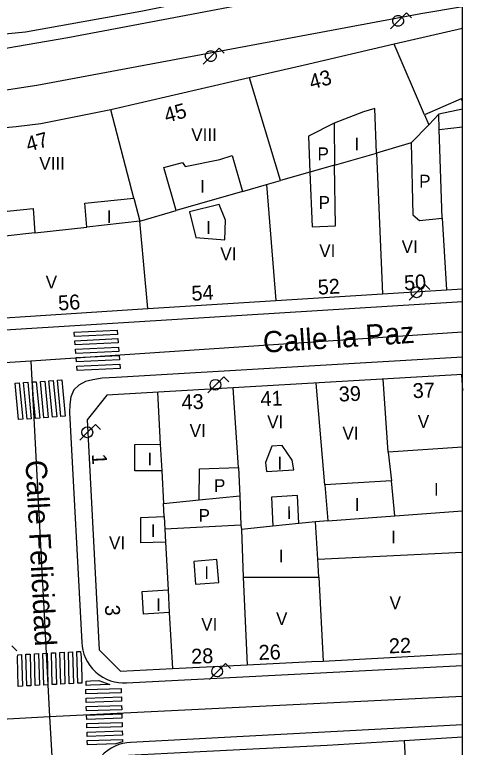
# Model space of a CAD drawing. Extents: x 282771 to 285132, y 4823109 to 4825496.
# Drawn here: x 285077.5 to 285130.1, y 4823199.9 to 4823286 of the extents above; entities that cross this region are included whole.
import ezdxf

# ---------------------------------------------------------------- set-up
doc = ezdxf.new("R2010")
doc.units = 0
for name, color, linetype in [('ACERA-BORDILLO', 7, 'Continuous'), ('CALLE-EJE', 7, 'Continuous'), ('CALLE-TEXTO', 7, 'Continuous'), ('Default', 7, 'Continuous'), ('EDIFICIO', 7, 'Continuous'), ('FAROLA', 7, 'Continuous'), ('INTERIOR-EDIFICIO', 7, 'Continuous'), ('MEDIANERA', 7, 'Continuous'), ('NUM-PORTAL', 7, 'Continuous'), ('PASO-PEATONES', 7, 'Continuous'), ('SENAL-VIARIA', 7, 'Continuous'), ('TXT-ALTURA-EDIFICIO', 7, 'Continuous')]:
    doc.layers.add(name, color=color, linetype=linetype)

msp = doc.modelspace()

# ---------------------------------------------------------------- linework, layer by layer
at = {"layer": 'ACERA-BORDILLO'}
for points in [[(285130.1, 4823286.939), (285125.212, 4823286.112), (285080.052, 4823277.722), (285069.015, 4823276.037), (285059.69, 4823275.26), (285052.789, 4823274.918), (285046.368, 4823274.512), (285045.426, 4823274.175), (285044.716, 4823273.659), (285044.148, 4823272.895), (285043.579, 4823271.776), (285042.566, 4823268.506), (285046.156, 4823262.193), (285043.911, 4823253.518)], [(285043.911, 4823253.518), (285043.809, 4823253.011), (285043.759, 4823252.47), (285043.769, 4823251.904), (285043.848, 4823251.322), (285044, 4823250.735), (285044.228, 4823250.159), (285044.53, 4823249.607), (285044.708, 4823249.344), (285044.903, 4823249.093), (285045.114, 4823248.854), (285045.338, 4823248.63), (285045.824, 4823248.23), (285046.348, 4823247.898), (285046.895, 4823247.639), (285047.452, 4823247.453), (285048.007, 4823247.337), (285048.547, 4823247.285), (285049.065, 4823247.29), (285130.1, 4823252.321)], [(285130.1, 4823245.773), (285089.384, 4823243.394), (285087.727, 4823243.29), (285086.661, 4823243.117), (285085.802, 4823242.914), (285084.99, 4823242.473), (285084.422, 4823241.941), (285084.067, 4823241.088), (285083.955, 4823240.185), (285083.915, 4823239.271), (285085.341, 4823212.211)], [(285085.341, 4823212.211), (285085.384, 4823211.763), (285085.47, 4823211.305), (285085.603, 4823210.845), (285085.785, 4823210.389), (285086.016, 4823209.943), (285086.295, 4823209.517), (285086.619, 4823209.117), (285086.985, 4823208.751), (285087.387, 4823208.424), (285087.818, 4823208.142), (285088.27, 4823207.909), (285088.737, 4823207.725), (285089.21, 4823207.591), (285089.681, 4823207.506), (285090.145, 4823207.466), (285090.595, 4823207.47), (285130.1, 4823209.533)], [(285130.1, 4823202.525), (285091.083, 4823200.48), (285090.635, 4823200.437), (285090.178, 4823200.349), (285089.719, 4823200.215), (285089.263, 4823200.033), (285088.818, 4823199.802), (285088.392, 4823199.522), (285087.993, 4823199.198), (285087.628, 4823198.831), (285087.302, 4823198.429), (285087.021, 4823197.998), (285086.788, 4823197.545), (285086.605, 4823197.079), (285086.471, 4823196.606), (285086.387, 4823196.135), (285086.348, 4823195.671), (285086.352, 4823195.221), (285087.806, 4823167.886)]]:
    msp.add_lwpolyline(points, dxfattribs=at)
at = {"layer": 'CALLE-EJE'}
for points in [[(285130.1, 4823293.793), (285117.254, 4823291.42), (285092.272, 4823286.402), (285078.736, 4823283.989), (285059.787, 4823282.131), (285044.104, 4823281.253)], [(285130.1, 4823248.721), (285117.215, 4823247.857), (285079.356, 4823245.316)], [(285079.356, 4823245.316), (285035.171, 4823242.491)], [(285079.356, 4823245.316), (285081.541, 4823203.511)], [(285081.541, 4823203.511), (285130.1, 4823205.9)], [(285024.311, 4823200.33), (285081.541, 4823203.511)], [(285081.541, 4823203.511), (285084.091, 4823160.09)]]:
    msp.add_lwpolyline(points, dxfattribs=at)
at = {"layer": 'Default'}
msp.add_lwpolyline([(282771.5, 4823109), (285130.1, 4823109), (285130.1, 4825495.5)], dxfattribs=at)
at = {"layer": 'EDIFICIO'}
for points in [[(285130.1, 4823284.425), (285122.082, 4823282.562), (285111.362, 4823280.072), (285103.667, 4823278.288), (285088.772, 4823274.832), (285080.512, 4823273.191)], [(285080.512, 4823273.191), (285077.642, 4823272.851), (285072.092, 4823272.331), (285059.372, 4823271.161), (285055.812, 4823271.001), (285052.512, 4823270.451), (285047.672, 4823251.911), (285050.252, 4823248.721), (285073.212, 4823250.201), (285078.102, 4823250.521), (285093.122, 4823251.471), (285108.162, 4823252.422), (285120.702, 4823253.212), (285128.232, 4823253.682), (285130.1, 4823253.8)], [(285130.1, 4823243.735), (285088.282, 4823241.291)], [(285088.282, 4823241.291), (285085.962, 4823238.401), (285087.381, 4823211.341), (285089.911, 4823208.871), (285096.001, 4823209.171), (285104.811, 4823209.601), (285112.411, 4823209.971), (285113.721, 4823210.041), (285130.1, 4823210.923)], [(285130.1, 4823201.098), (285123.271, 4823200.681), (285114.221, 4823200.131), (285105.451, 4823199.681), (285095.411, 4823199.171), (285090.821, 4823198.931), (285088.191, 4823195.821)]]:
    msp.add_lwpolyline(points, dxfattribs=at)
at = {"layer": 'FAROLA'}
for p, q in [((285123.519, 4823286.232), (285122.579, 4823285.302)), ((285124.109, 4823285.642), (285123.519, 4823286.232)), ((285122.579, 4823285.302), (285121.649, 4823284.362)), ((285101.499, 4823282.098), (285100.559, 4823281.168)), ((285102.089, 4823281.508), (285101.499, 4823282.098)), ((285100.559, 4823281.168), (285099.629, 4823280.228)), ((285125.703, 4823254.329), (285124.763, 4823253.399)), ((285126.293, 4823253.739), (285125.703, 4823254.329)), ((285124.763, 4823253.399), (285123.833, 4823252.459)), ((285102.046, 4823243.449), (285101.106, 4823242.519)), ((285102.636, 4823242.859), (285102.046, 4823243.449)), ((285101.106, 4823242.519), (285100.176, 4823241.579)), ((285086.972, 4823237.862), (285086.032, 4823236.932)), ((285087.562, 4823237.272), (285086.972, 4823237.862)), ((285086.032, 4823236.932), (285085.102, 4823235.992)), ((285077.723, 4823211.226), (285077.133, 4823211.816)), ((285102.244, 4823209.745), (285101.304, 4823208.815)), ((285102.834, 4823209.155), (285102.244, 4823209.745)), ((285101.304, 4823208.815), (285100.374, 4823207.875))]:
    msp.add_line(p, q, dxfattribs=at)
for centre in [(285124.723, 4823253.399), (285101.066, 4823242.519), (285085.992, 4823236.932), (285101.264, 4823208.815)]:
    msp.add_circle(centre, 0.638, dxfattribs=at)
for centre in [(285122.539, 4823285.302), (285100.519, 4823281.168)]:
    msp.add_ellipse(centre, major_axis=(0.364, 0.523), ratio=0.999979, dxfattribs=at)
at = {"layer": 'INTERIOR-EDIFICIO'}
for points in [[(285130.1, 4823275.866), (285129.942, 4823276.152), (285125.652, 4823274.262), (285126.142, 4823273.092), (285124.072, 4823270.962), (285124.272, 4823262.512), (285125.062, 4823261.852), (285127.712, 4823262.102), (285127.392, 4823272.532)], [(285115.082, 4823268.352), (285120.002, 4823269.762), (285119.792, 4823275.002), (285118.482, 4823274.602), (285115.022, 4823273.272), (285112.012, 4823271.742), (285112.182, 4823267.522), (285112.442, 4823261.072), (285115.182, 4823261.212), (285115.082, 4823268.352)], [(285127.392, 4823272.532), (285130.1, 4823272.852)], [(285094.982, 4823268.072), (285097.172, 4823268.652), (285097.502, 4823268.192), (285101.592, 4823269.012), (285103.012, 4823269.492), (285104.232, 4823265.232), (285096.462, 4823262.992), (285094.982, 4823268.072)], [(285085.692, 4823263.861), (285091.472, 4823264.471), (285092.182, 4823261.751), (285085.932, 4823261.051), (285085.692, 4823263.861)], [(285066.762, 4823261.891), (285072.712, 4823262.521), (285079.612, 4823263.231), (285079.822, 4823260.371), (285072.822, 4823259.601), (285067.062, 4823258.961), (285066.762, 4823261.891)], [(285102.172, 4823259.552), (285102.252, 4823261.872), (285101.502, 4823263.722), (285098.032, 4823262.872), (285098.772, 4823259.822), (285102.172, 4823259.552)], [(285094.572, 4823235.521), (285094.742, 4823232.421), (285091.592, 4823232.401), (285091.582, 4823235.501), (285094.572, 4823235.521)], [(285130.1, 4823235.204), (285121.382, 4823234.601), (285121.752, 4823231.241), (285113.942, 4823230.751), (285114.282, 4823226.521), (285112.832, 4823226.401), (285110.862, 4823226.201), (285110.732, 4823229.501), (285107.672, 4823229.301), (285107.801, 4823225.891), (285104.131, 4823225.511), (285104.321, 4823219.911), (285113.221, 4823219.921), (285113.091, 4823222.011), (285130.1, 4823222.851)], [(285107.082, 4823232.321), (285110.272, 4823232.511), (285110.072, 4823233.671), (285108.892, 4823235.401), (285107.702, 4823235.311), (285106.952, 4823233.381), (285107.082, 4823232.321)], [(285104.061, 4823226.031), (285095.111, 4823225.541), (285095.191, 4823224.031), (285092.301, 4823223.921), (285092.291, 4823226.921), (285095.031, 4823227.051), (285094.951, 4823228.571), (285099.131, 4823229.011), (285099.202, 4823232.621), (285103.792, 4823232.791), (285103.922, 4823229.461), (285104.061, 4823226.031)], [(285098.731, 4823219.071), (285101.451, 4823219.291), (285101.241, 4823221.961), (285098.531, 4823221.741), (285098.731, 4823219.071)], [(285095.491, 4823218.401), (285095.641, 4823215.731), (285092.601, 4823215.561), (285092.461, 4823218.231), (285095.491, 4823218.401)]]:
    msp.add_lwpolyline(points, dxfattribs=at)
at = {"layer": 'MEDIANERA'}
for p, q in [((285125.652, 4823274.262), (285122.082, 4823282.562)), ((285108.732, 4823266.532), (285105.082, 4823278.612)), ((285091.472, 4823264.471), (285088.772, 4823274.832)), ((285130.1, 4823274.911), (285127.342, 4823274.322)), ((285127.342, 4823274.322), (285126.142, 4823273.092)), ((285127.392, 4823272.532), (285127.342, 4823274.322)), ((285104.232, 4823265.232), (285107.072, 4823266.052)), ((285107.072, 4823266.052), (285108.732, 4823266.532)), ((285107.072, 4823266.052), (285108.162, 4823252.422)), ((285127.712, 4823262.102), (285128.232, 4823253.682)), ((285079.822, 4823260.371), (285085.932, 4823261.051)), ((285113.942, 4823230.751), (285112.89, 4823242.729)), ((285121.382, 4823234.601), (285120.795, 4823243.191)), ((285103.792, 4823232.791), (285103.133, 4823242.159)), ((285094.242, 4823241.639), (285094.572, 4823235.521)), ((285094.742, 4823232.421), (285094.951, 4823228.571)), ((285122.152, 4823227.101), (285121.752, 4823231.241)), ((285099.131, 4823229.011), (285103.922, 4823229.461)), ((285095.031, 4823227.051), (285095.111, 4823225.541)), ((285114.282, 4823226.521), (285122.152, 4823227.101)), ((285122.152, 4823227.101), (285130.1, 4823227.685)), ((285110.862, 4823226.201), (285107.801, 4823225.891)), ((285113.091, 4823222.011), (285112.832, 4823226.401)), ((285104.061, 4823226.031), (285104.131, 4823225.511)), ((285095.191, 4823224.031), (285095.491, 4823218.401)), ((285104.321, 4823219.911), (285104.811, 4823209.601)), ((285113.221, 4823219.921), (285113.721, 4823210.041)), ((285095.641, 4823215.731), (285096.001, 4823209.171))]:
    msp.add_line(p, q, dxfattribs=at)
for points in [[(285115.022, 4823273.272), (285115.082, 4823268.352), (285112.182, 4823267.522), (285108.732, 4823266.532)], [(285124.072, 4823270.962), (285120.002, 4823269.762), (285120.702, 4823253.212)], [(285093.122, 4823251.471), (285092.182, 4823261.751), (285096.462, 4823262.992)], [(285129.982, 4823243.728), (285130.1, 4823241.803)], [(285123.271, 4823200.681), (285123.811, 4823190.881), (285124.101, 4823183.451), (285115.151, 4823182.561), (285114.751, 4823187.001), (285106.351, 4823186.591)]]:
    msp.add_lwpolyline(points, dxfattribs=at)
at = {"layer": 'PASO-PEATONES'}
for points in [[(285084.46, 4823248.704), (285089.518, 4823248.94), (285089.554, 4823248.441), (285084.496, 4823248.205)], [(285084.533, 4823247.706), (285089.59, 4823247.943), (285089.626, 4823247.444), (285084.569, 4823247.208)], [(285084.605, 4823246.709), (285089.663, 4823246.945), (285089.699, 4823246.446), (285084.642, 4823246.21)], [(285084.678, 4823245.711), (285089.735, 4823245.947), (285089.772, 4823245.448), (285084.714, 4823245.212)], [(285084.751, 4823244.713), (285089.808, 4823244.949), (285089.844, 4823244.451), (285084.787, 4823244.214)], [(285077.493, 4823242.706), (285077.992, 4823242.741), (285078.406, 4823238.461), (285077.907, 4823238.426)], [(285078.491, 4823242.777), (285078.99, 4823242.812), (285079.404, 4823238.532), (285078.905, 4823238.497)], [(285079.559, 4823242.852), (285079.988, 4823242.882), (285080.402, 4823238.602), (285079.903, 4823238.567), (285079.643, 4823241.257)], [(285080.487, 4823242.918), (285080.986, 4823242.953), (285081.4, 4823238.673), (285080.901, 4823238.638)], [(285081.485, 4823242.988), (285081.984, 4823243.023), (285082.398, 4823238.743), (285081.899, 4823238.708)], [(285082.483, 4823243.058), (285082.981, 4823243.094), (285083.396, 4823238.814), (285082.897, 4823238.778)], [(285077.784, 4823210.5), (285077.829, 4823210.784), (285078.276, 4823210.808), (285078.368, 4823207.091), (285077.869, 4823207.065)], [(285078.776, 4823210.834), (285079.275, 4823210.861), (285079.367, 4823207.144), (285078.868, 4823207.117)], [(285079.775, 4823210.887), (285080.274, 4823210.913), (285080.366, 4823207.197), (285079.867, 4823207.17)], [(285080.774, 4823210.94), (285081.152, 4823210.96), (285081.273, 4823210.966), (285081.365, 4823207.249), (285080.866, 4823207.223)], [(285081.773, 4823210.993), (285082.272, 4823211.019), (285082.364, 4823207.302), (285081.865, 4823207.276)], [(285082.772, 4823211.045), (285083.271, 4823211.072), (285083.363, 4823207.355), (285082.864, 4823207.328)], [(285083.771, 4823211.098), (285084.27, 4823211.124), (285084.362, 4823207.408), (285083.863, 4823207.381)], [(285084.77, 4823211.151), (285085.191, 4823211.173), (285085.286, 4823210.494), (285085.344, 4823208.169), (285085.356, 4823207.67), (285085.361, 4823207.46), (285084.862, 4823207.434)], [(285085.868, 4823207.186), (285085.861, 4823207.487), (285085.856, 4823207.686), (285086.356, 4823207.703), (285087.353, 4823207.736), (285088.641, 4823207.278), (285086.368, 4823207.203)], [(285085.824, 4823206.685), (285089.973, 4823206.822), (285089.986, 4823206.322), (285085.838, 4823206.185)], [(285085.865, 4823205.185), (285085.852, 4823205.685), (285090, 4823205.822), (285090.014, 4823205.323)], [(285085.879, 4823204.685), (285090.028, 4823204.823), (285090.042, 4823204.323), (285085.893, 4823204.185)], [(285085.907, 4823203.686), (285090.056, 4823203.823), (285090.069, 4823203.323), (285085.921, 4823203.186)], [(285085.949, 4823202.186), (285085.935, 4823202.686), (285090.083, 4823202.824), (285090.097, 4823202.324)], [(285085.962, 4823201.686), (285090.111, 4823201.824), (285090.125, 4823201.324), (285085.976, 4823201.187)], [(285086.004, 4823200.187), (285085.99, 4823200.687), (285090.139, 4823200.824), (285090.146, 4823200.55), (285089.367, 4823200.298)]]:
    msp.add_lwpolyline(points, close=True, dxfattribs=at)
at = {"layer": 'SENAL-VIARIA'}
msp.add_lwpolyline([(285065.689, 4823280.256), (285083.694, 4823283.358), (285106.757, 4823287.712), (285120.302, 4823290.269), (285126.927, 4823291.489), (285130.1, 4823292.007)], dxfattribs=at)

# ---------------------------------------------------------------- texts
at = {"layer": 'CALLE-TEXTO'}
for s, rotation, p in [('Calle la Paz', 3.83993, (285106.735, 4823246.269)), ('Calle Felicidad', 272.99147, (285078.716, 4823233.62))]:
    msp.add_text(s, height=2.5, rotation=rotation, dxfattribs=at).set_placement(p)
at = {"layer": 'NUM-PORTAL'}
for s, rotation, p in [('43', 15.58061, (285112.371, 4823277.22)), ('45', 15.58061, (285095.308, 4823273.299)), ('47', 15.58061, (285079.053, 4823269.9)), ('50', 3.24061, (285123.282, 4823253.626)), ('52', 3.24061, (285113.143, 4823253.112)), ('54', 3.24061, (285098.289, 4823252.388)), ('56', 3.68879, (285082.616, 4823251.249)), ('37', 1.8906, (285124.284, 4823240.948)), ('41', 1.8906, (285106.38, 4823239.996)), ('39', 1.8906, (285115.591, 4823240.553)), ('43', 1.8906, (285097.103, 4823239.606)), ('1', 272.86945, (285086.53, 4823234.379)), ('3', 272.86945, (285088.058, 4823216.606)), ('22', 1.8906, (285121.489, 4823210.944)), ('28', 1.8906, (285098.236, 4823209.721)), ('26', 1.8906, (285106.166, 4823210.171))]:
    msp.add_text(s, height=1.75, rotation=rotation, dxfattribs=at).set_placement(p)
at = {"layer": 'TXT-ALTURA-EDIFICIO'}
for s, rotation, p in [('VIII', 0.00059, (285098.221, 4823271.182)), ('I', 0.00059, (285117.421, 4823270.072)), ('P', 0.00059, (285113.066, 4823268.922)), ('VIII', 0.00059, (285080.351, 4823267.801)), ('P', 0.00059, (285125.016, 4823265.712)), ('I', 0.00059, (285099.251, 4823265.102)), ('P', 0.00059, (285113.196, 4823263.202)), ('I', 0.00059, (285088.291, 4823261.521)), ('I', 0.00059, (285099.971, 4823260.262)), ('VI', 0.00059, (285113.272, 4823257.542)), ('VI', 0.00059, (285122.962, 4823258.022)), ('VI', 0.00059, (285101.642, 4823257.162)), ('V', 0.00059, (285081.103, 4823253.841)), ('VI', 0.00059, (285107.152, 4823237.411)), ('V', 0.00059, (285124.863, 4823237.452)), ('VI', 0.00059, (285098.032, 4823236.391)), ('VI', 0.00059, (285116.002, 4823236.081)), ('I', 0.00059, (285093.06, 4823233.051)), ('I', 0.00059, (285108.37, 4823232.551)), ('P', 0.00059, (285100.896, 4823229.921)), ('I', 0.00059, (285126.76, 4823229.491)), ('I', 0.00059, (285117.45, 4823227.701)), ('P', 0.00059, (285099.076, 4823226.411)), ('I', 0.00059, (285109.44, 4823226.741)), ('I', 0.00059, (285093.45, 4823224.621)), ('I', 0.00059, (285121.73, 4823223.871)), ('VI', 0.00059, (285088.552, 4823223.191)), ('I', 0.00059, (285108.51, 4823221.651)), ('I', 0.00059, (285099.75, 4823219.691)), ('V', 0.00058, (285121.543, 4823216.141)), ('I', 0.00058, (285094.09, 4823215.921)), ('VI', 0.00058, (285099.392, 4823213.621)), ('V', 0.00058, (285108.193, 4823214.281))]:
    msp.add_text(s, height=1.5, rotation=rotation, dxfattribs=at).set_placement(p)

doc.saveas('drawing.dxf')
